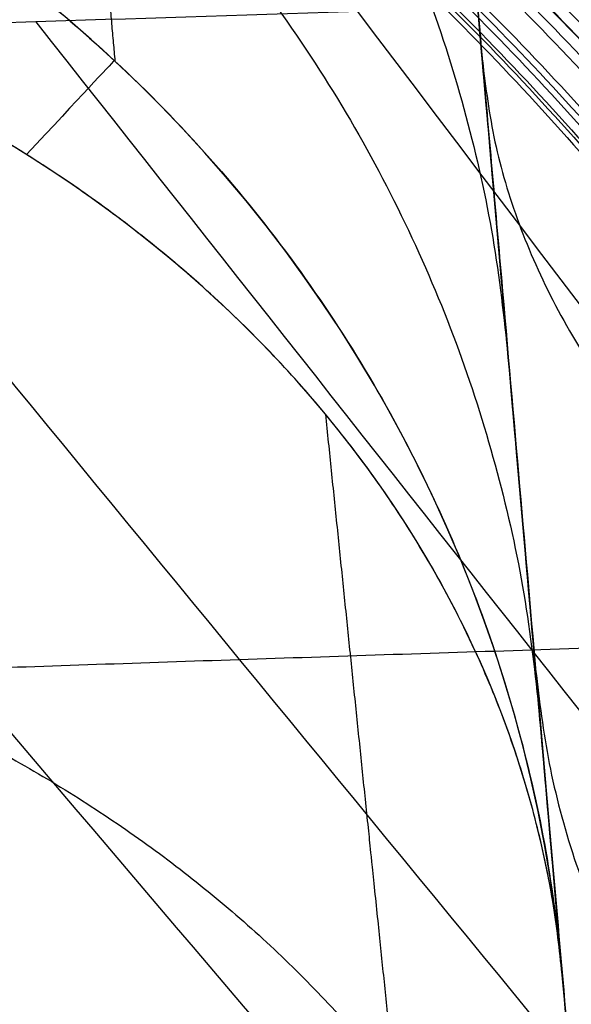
# Model space of a CAD drawing. Header units: millimetres. Extents: x -303 to 908, y -150 to 0.
# Tile 275 of 420: x 649.55 to 651.48, y -108.59 to -105.14. Entities that reach past the tile are written whole.
import ezdxf

# ---------------------------------------------------------------- set-up
doc = ezdxf.new("R2010")
doc.units = ezdxf.units.MM
doc.header["$MEASUREMENT"] = 0
doc.layers.add('IGES level 0', color=7, linetype='Continuous', true_color=0xfcfbff)

msp = doc.modelspace()

# ---------------------------------------------------------------- linework, layer by layer
at = {"layer": 'IGES level 0', "extrusion": (0.004594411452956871, -0.05251436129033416, 0.9986096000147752)}
msp.add_arc((634.5192942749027, -166.2904343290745, -22.66531063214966), 4.999999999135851, 359.9999998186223, 83.97752520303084, dxfattribs=at)
at = {"layer": 'IGES level 0', "extrusion": (0.04924486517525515, -0.5628713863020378, 0.8250762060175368)}
msp.add_arc((634.5192948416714, -153.7672663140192, 67.24471687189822), 4.999999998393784, 6.319991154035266e-09, 59.37307068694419, dxfattribs=at)
at = {"layer": 'IGES level 0', "extrusion": (0.7311703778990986, -0.6821948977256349, 6.12323399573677e-17)}
msp.add_arc((361.3709272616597, -31.39978998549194, 546.9973178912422), 5, 2.022373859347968, 24.61184048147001, dxfattribs=at)
at = {"layer": 'IGES level 0'}
msp.add_arc((646.473638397, -108.935061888, -31.39978998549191), 5.000000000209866, 5.000000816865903, 5.000010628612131, dxfattribs=at)
for points, weights, knots in [([(648.564999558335, -90.58212889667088, -145.7155832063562), (648.5744132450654, -90.6871690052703, -145.120877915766), (648.583819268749, -90.79208110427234, -144.5267135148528), (648.6026060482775, -91.00163653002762, -143.3381049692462), (648.6119881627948, -91.10628390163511, -142.7438152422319), (648.6400948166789, -91.41977019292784, -140.9610248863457), (648.6587811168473, -91.62816943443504, -139.7725103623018), (648.7146410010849, -92.25109923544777, -136.2071949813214), (648.7516211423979, -92.66342410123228, -133.8302493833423), (648.8614557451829, -93.88790505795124, -126.6996531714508), (648.9332234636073, -94.68778108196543, -121.9447206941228), (649.0723114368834, -96.23765285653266, -112.4302562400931), (649.1396350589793, -96.9876859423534, -107.6706378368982), (649.2362787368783, -98.0641956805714, -100.5248939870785), (649.2677670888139, -98.4149133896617, -98.14224160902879), (649.3291418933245, -99.09845741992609, -93.37470619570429), (649.3590316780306, -99.43132084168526, -90.98956452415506), (649.4460384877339, -100.4001973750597, -83.83384485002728), (649.5005143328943, -101.0067350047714, -79.06101496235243), (649.6013687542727, -102.1295436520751, -69.51049549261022), (649.647752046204, -102.6458670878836, -64.73259067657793), (649.7315669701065, -103.5787958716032, -55.17072614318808), (649.7690029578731, -103.9954497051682, -50.38652086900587), (649.8342344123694, -104.7214204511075, -40.81099489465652), (649.8620335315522, -105.0307779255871, -36.0194043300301), (649.88475266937, -105.2835953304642, -31.22346244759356)], [0.8682966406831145, 0.868318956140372, 0.8683415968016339, 0.8683867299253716, 0.8684093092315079, 0.868477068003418, 0.868522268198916, 0.868657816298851, 0.868748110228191, 0.8690177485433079, 0.8691958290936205, 0.869543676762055, 0.8697134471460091, 0.8699586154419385, 0.8700387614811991, 0.870195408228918, 0.8702719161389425, 0.870495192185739, 0.8706357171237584, 0.8708968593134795, 0.8710174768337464, 0.8712360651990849, 0.871334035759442, 0.8715051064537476, 0.871578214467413, 0.8716380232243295], [0.35341677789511, 0.35341677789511, 0.35341677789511, 0.35341677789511, 0.355228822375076, 0.355228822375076, 0.357040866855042, 0.357040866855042, 0.360664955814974, 0.360664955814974, 0.367913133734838, 0.367913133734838, 0.382409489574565, 0.382409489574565, 0.396905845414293, 0.396905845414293, 0.404154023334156, 0.404154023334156, 0.41140220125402, 0.41140220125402, 0.425898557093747, 0.425898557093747, 0.440394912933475, 0.440394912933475, 0.454891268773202, 0.454891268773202, 0.46938762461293, 0.46938762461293, 0.46938762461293, 0.46938762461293]), ([(650.6227796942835, -106.5211410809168, -30.00064280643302), (650.7038604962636, -107.3117039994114, -28.87714794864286), (650.784471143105, -108.0909032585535, -27.74643089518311), (650.9439335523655, -109.617812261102, -25.46925379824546), (651.0227909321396, -110.3655101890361, -24.32312368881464), (651.1003990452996, -111.0936839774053, -23.16504502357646)], [0.9343739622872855, 0.9355610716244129, 0.9368019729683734, 0.9393796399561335, 0.940717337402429, 0.9421018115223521], [-8.67361737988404e-19, -8.67361737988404e-19, -8.67361737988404e-19, -8.67361737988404e-19, 0.00418509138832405, 0.00418509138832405, 0.0083701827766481, 0.0083701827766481, 0.0083701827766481, 0.0083701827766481])]:
    msp.add_rational_spline(points, weights, degree=3, knots=knots, dxfattribs=at)
for points, knots in [([(651.454611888, -108.499283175, -31.399789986), (651.432427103, -108.245709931, -36.221721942), (651.405282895, -107.935450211, -41.038941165), (651.341590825, -107.20744652, -50.664448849), (651.305043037, -106.789703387, -55.472736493), (651.223222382, -105.854489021, -65.081023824), (651.177949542, -105.337018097, -69.881023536), (651.079519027, -104.211952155, -79.47353315), (651.026361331, -103.60435691, -84.266043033), (650.941462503, -102.633958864, -91.449904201), (650.912301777, -102.300650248, -93.84385575), (650.852428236, -101.61629254, -98.628259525), (650.821712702, -101.265212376, -101.018951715), (650.727456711, -100.187861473, -108.186939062), (650.661802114, -99.437425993, -112.960135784), (650.526180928, -97.887268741, -122.498170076), (650.456214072, -97.08754392, -127.263007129), (650.349137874, -95.863657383, -134.406141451), (650.313092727, -95.451659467, -136.786501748), (650.258645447, -94.82932421, -140.356306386), (650.240433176, -94.621156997, -141.54611879), (650.213039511, -94.308045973, -143.330691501), (650.203895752, -94.203532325, -143.925524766), (650.185586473, -93.994256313, -145.115149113), (650.176418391, -93.889464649, -145.709935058), (650.167247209, -93.78463756, -146.30471533)], [-0.46938762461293, -0.46938762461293, -0.46938762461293, -0.46938762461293, -0.454891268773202, -0.454891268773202, -0.440394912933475, -0.440394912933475, -0.425898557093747, -0.425898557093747, -0.41140220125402, -0.41140220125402, -0.404154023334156, -0.404154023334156, -0.396905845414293, -0.396905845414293, -0.382409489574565, -0.382409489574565, -0.367913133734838, -0.367913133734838, -0.360664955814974, -0.360664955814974, -0.357040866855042, -0.357040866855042, -0.355228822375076, -0.355228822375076, -0.35341677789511, -0.35341677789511, -0.35341677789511, -0.35341677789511]), ([(651.454611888, -108.499283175, -31.399789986), (651.365812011, -107.484295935, -50.700719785), (651.19599624, -105.543292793, -69.913754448), (650.743287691, -100.368810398, -108.217145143), (650.460702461, -97.138846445, -127.27321025), (650.167247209, -93.78463756, -146.30471533)], [0, 0, 0, 0, 0.5, 0.5, 1, 1, 1, 1]), ([(651.762608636, -112.01970212, -153.128152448), (651.754845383, -111.930967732, -154.142391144), (651.74029356, -111.764639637, -155.149823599), (651.697950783, -111.280659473, -157.127687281), (651.670160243, -110.963012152, -158.098096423), (651.601986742, -110.183785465, -159.979316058), (651.561604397, -109.722213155, -160.890109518), (651.469187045, -108.665877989, -162.630895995), (651.417152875, -108.071124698, -163.460873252), (651.302642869, -106.762269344, -165.020706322), (651.240168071, -106.048179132, -165.750548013), (651.106230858, -104.517269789, -167.093119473), (651.034769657, -103.700464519, -167.705837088), (650.884522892, -101.983136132, -168.799895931), (650.805738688, -101.082628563, -169.281227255), (650.64267966, -99.218855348, -170.101307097), (650.558406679, -98.255610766, -170.440047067), (650.472368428, -97.27218906, -170.703554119)], [3.22885911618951, 3.22885911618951, 3.22885911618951, 3.22885911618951, 3.38157542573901, 3.38157542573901, 3.53429173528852, 3.53429173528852, 3.68700804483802, 3.68700804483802, 3.83972435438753, 3.83972435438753, 3.99244066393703, 3.99244066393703, 4.14515697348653, 4.14515697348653, 4.29787328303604, 4.29787328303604, 4.45058959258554, 4.45058959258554, 4.45058959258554, 4.45058959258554]), ([(677.043100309, -104.641506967, 40.403752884), (673.057850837, -104.655810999, 40.409489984), (669.024784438, -104.697399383, 39.819860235), (663.266318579, -104.792556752, 38.077166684), (661.374062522, -104.8299123, 37.347320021), (657.761015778, -104.911362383, 35.637263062), (656.030319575, -104.955527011, 34.656051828), (652.719500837, -105.048106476, 32.442950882), (651.128940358, -105.096817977, 31.201885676), (648.155995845, -105.194083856, 28.500653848), (646.784927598, -105.242175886, 27.054074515), (643.008410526, -105.380714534, 22.434241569), (640.919668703, -105.466151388, 18.925367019), (638.660853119, -105.561515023, 13.398526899), (638.045294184, -105.588220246, 11.504920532), (637.094253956, -105.629847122, 7.613045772), (636.762110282, -105.644651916, 5.613248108), (636.40285396, -105.660676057, 1.640882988), (636.370806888, -105.662108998, -0.348298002), (636.602856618, -105.651749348, -4.332676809), (636.871353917, -105.639743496, -6.344015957), (638.108990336, -105.585255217, -12.218687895), (639.503502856, -105.524274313, -15.972592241), (643.395841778, -105.366914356, -23.014035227), (645.8140176, -105.273812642, -26.171805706), (648.701780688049, -105.1766632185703, -28.96877756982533)], [3.33660848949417, 3.33660848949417, 3.33660848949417, 3.33660848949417, 3.461608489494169, 3.461608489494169, 3.524108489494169, 3.524108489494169, 3.586608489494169, 3.586608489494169, 3.649108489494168, 3.649108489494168, 3.711608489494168, 3.711608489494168, 3.83660848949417, 3.83660848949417, 3.89910848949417, 3.89910848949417, 3.96160848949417, 3.96160848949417, 4.02410848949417, 4.02410848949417, 4.08660848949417, 4.08660848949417, 4.21160848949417, 4.21160848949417, 4.33660848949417, 4.33660848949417, 4.33660848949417, 4.33660848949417]), ([(677.043100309, -104.641506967, 40.403752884), (673.057850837, -104.655810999, 40.409489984), (669.024784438, -104.697399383, 39.819860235), (663.266318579, -104.792556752, 38.077166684), (661.374062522, -104.8299123, 37.347320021), (657.761015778, -104.911362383, 35.637263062), (656.030319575, -104.955527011, 34.656051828), (652.719500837, -105.048106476, 32.442950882), (651.128940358, -105.096817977, 31.201885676), (648.155995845, -105.194083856, 28.500653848), (646.784927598, -105.242175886, 27.054074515), (643.008410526, -105.380714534, 22.434241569), (640.919668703, -105.466151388, 18.925367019), (638.660853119, -105.561515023, 13.398526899), (638.045294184, -105.588220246, 11.504920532), (637.094253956, -105.629847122, 7.613045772), (636.762110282, -105.644651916, 5.613248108), (636.40285396, -105.660676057, 1.640882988), (636.370806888, -105.662108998, -0.348298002), (636.602856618, -105.651749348, -4.332676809), (636.871353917, -105.639743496, -6.344015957), (638.108990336, -105.585255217, -12.218687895), (639.503502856, -105.524274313, -15.972592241), (643.395841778, -105.366914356, -23.014035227), (645.8140176, -105.273812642, -26.171805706), (648.701780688, -105.176663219, -28.968777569)], [1, 1, 1, 1, 1.124999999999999, 1.124999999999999, 1.187499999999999, 1.187499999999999, 1.249999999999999, 1.249999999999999, 1.312499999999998, 1.312499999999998, 1.374999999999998, 1.374999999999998, 1.5, 1.5, 1.5625, 1.5625, 1.625, 1.625, 1.6875, 1.6875, 1.75, 1.75, 1.875, 1.875, 2, 2, 2, 2]), ([(649.0248811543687, -107.4252138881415, -25.7134915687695), (648.9832975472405, -107.4266628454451, -25.66864341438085), (648.9418129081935, -107.4281109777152, -25.62368447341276), (648.900427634, -107.429558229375, -25.57861488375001), (648.5813215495, -107.440717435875, -25.23110044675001), (648.2679491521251, -107.45183044, -24.876807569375), (647.9606505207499, -107.462867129, -24.5159438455), (647.8838258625, -107.4656263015, -24.425727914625), (647.807378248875, -107.468380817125, -24.335098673), (647.7313108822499, -107.471130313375, -24.244057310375), (647.6552435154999, -107.4738798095, -24.1530159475), (647.5794649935, -107.476627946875, -24.061453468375), (647.504037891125, -107.479371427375, -23.969429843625), (647.3531836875, -107.484858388, -23.78538259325), (647.2040164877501, -107.490316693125, -23.599848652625), (647.05662892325, -107.495742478, -23.41296091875), (646.909241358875, -107.5011682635, -23.2260731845), (646.76363374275, -107.506561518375, -23.037832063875), (646.6199093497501, -107.511915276, -22.848360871), (646.548047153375, -107.51459215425, -22.75362527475), (646.4766113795, -107.517260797, -22.65851789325), (646.405858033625, -107.519910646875, -22.563393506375), (646.33510468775, -107.52256049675, -22.46826911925), (646.264820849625, -107.5252002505, -22.3728454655), (646.1950093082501, -107.527829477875, -22.277127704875), (645.91576314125, -107.538346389, -21.894256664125), (645.644072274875, -107.548695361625, -21.506681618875), (645.380126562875, -107.5588452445, -21.114719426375), (645.31414013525, -107.561382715, -21.01672887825), (645.2488039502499, -107.563901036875, -20.918719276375), (645.1838547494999, -107.566410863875, -20.82030019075), (645.11890554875, -107.5689206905, -20.72188110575), (645.054427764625, -107.571418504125, -20.623177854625), (644.9904228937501, -107.573903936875, -20.524193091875), (644.862413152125, -107.578874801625, -20.326223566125), (644.736295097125, -107.58379613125, -20.127127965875), (644.6120803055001, -107.588665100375, -19.926927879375), (644.36365072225, -107.5984030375, -19.526527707), (644.122834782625, -107.607931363, -19.12170920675), (643.88971834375, -107.617229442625, -18.712650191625), (643.6566019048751, -107.626527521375, -18.303591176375), (643.4312252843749, -107.63559396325, -17.890385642), (643.213439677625, -107.644419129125, -17.472726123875), (642.995654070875, -107.6532442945, -17.055066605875), (642.785520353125, -107.661825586, -16.633048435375), (642.58317077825, -107.670144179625, -16.206845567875), (642.380821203, -107.678462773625, -15.780642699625), (642.186255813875, -107.6865186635, -15.350255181), (641.9996006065, -107.69429495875, -14.915862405), (641.952936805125, -107.696239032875, -14.807264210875), (641.9067673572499, -107.698165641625, -14.698415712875), (641.8610941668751, -107.70007454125, -14.589319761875), (641.8154209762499, -107.70198344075, -14.480223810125), (641.770107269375, -107.703880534, -14.370542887), (641.725338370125, -107.7057570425, -14.26070960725), (641.6358005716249, -107.709510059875, -14.041043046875), (641.548240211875, -107.71319024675, -13.82029445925), (641.462676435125, -107.716796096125, -13.59848808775), (641.37711265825, -107.720401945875, -13.376681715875), (641.293545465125, -107.723933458, -13.1538175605), (641.2119937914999, -107.727389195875, -12.9299201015), (641.130442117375, -107.730844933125, -12.7060226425), (641.050770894, -107.734230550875, -12.48068792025), (640.9733346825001, -107.737528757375, -12.25487755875), (640.895898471, -107.740826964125, -12.029067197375), (640.8206165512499, -107.744041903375, -11.80257567), (640.7475237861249, -107.747170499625, -11.57551084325), (640.67443102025, -107.750299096, -11.348446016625), (640.603436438, -107.753344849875, -11.12047347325), (640.53495049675, -107.75628769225, -10.89302036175), (640.261006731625, -107.768059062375, -9.983207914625), (640.022224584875, -107.778428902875, -9.066219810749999), (639.818530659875, -107.7873168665, -8.14360896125), (639.716683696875, -107.791760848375, -7.682303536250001), (639.6236283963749, -107.795834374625, -7.219748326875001), (639.5392494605, -107.799537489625, -6.755613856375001), (639.4548705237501, -107.803240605, -6.291479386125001), (639.37918191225, -107.80657187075, -5.825751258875), (639.3122330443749, -107.809522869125, -5.358606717), (639.245284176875, -107.812473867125, -4.891462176), (639.1870750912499, -107.81504459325, -4.422901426), (639.137638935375, -107.817230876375, -3.95310492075), (639.088202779, -107.8194171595, -3.483308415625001), (639.0475246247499, -107.8212213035, -3.012384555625), (639.015654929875, -107.82263572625, -2.539672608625), (638.983785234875, -107.824050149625, -2.0669606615), (638.9607544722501, -107.825072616, -1.592667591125), (638.9466918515, -107.8256957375, -1.116918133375), (638.939660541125, -107.826007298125, -0.8790434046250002), (638.9348707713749, -107.826219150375, -0.6408046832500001), (638.9323356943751, -107.826331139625, -0.4022178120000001), (638.9298006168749, -107.8264431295, -0.163630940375), (638.929518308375, -107.826455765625, 0.075520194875), (638.9315094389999, -107.826367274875, 0.314594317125), (638.9394739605, -107.826013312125, 1.27089080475), (638.98372947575, -107.824045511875, 2.222602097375), (639.063255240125, -107.82052330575, 3.167546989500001), (639.10301812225, -107.81876220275, 3.640019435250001), (639.15156769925, -107.816613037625, 4.1105107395), (639.208854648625, -107.814083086, 4.579561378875), (639.2661415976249, -107.811553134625, 5.048612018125), (639.3321837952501, -107.808640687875, 5.51621437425), (639.40692833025, -107.8053520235, 5.982185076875), (639.481672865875, -107.802063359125, 6.448155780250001), (639.5651196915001, -107.798398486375, 6.912494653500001), (639.6572012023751, -107.794367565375, 7.375022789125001), (639.74928271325, -107.790336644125, 7.837550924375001), (639.8501542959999, -107.7859308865, 8.298958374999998), (639.959697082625, -107.781163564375, 8.758480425), (640.0692398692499, -107.776396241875, 9.218002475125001), (640.187480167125, -107.77126653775, 9.67579440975), (640.31438587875, -107.765786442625, 10.131635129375), (640.37783873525, -107.763046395, 10.359555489), (640.4434578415, -107.7602187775, 10.5869880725), (640.5112385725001, -107.75730525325, 10.813905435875), (640.5281837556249, -107.756576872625, 10.870634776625), (640.5452640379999, -107.755843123, 10.927331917), (640.562479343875, -107.755104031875, 10.9839964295), (640.579694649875, -107.75436494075, 11.0406609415), (640.5969968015, -107.753622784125, 11.0971387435), (640.6145624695, -107.752869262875, 11.15399584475), (640.6496938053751, -107.751362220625, 11.267710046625), (640.685378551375, -107.749832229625, 11.381285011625), (640.721610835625, -107.748280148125, 11.49471120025), (641.011469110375, -107.73586349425, 12.4021207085), (641.3362345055, -107.722069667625, 13.300082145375), (641.693800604, -107.70707904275, 14.1830690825), (641.738496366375, -107.70520521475, 14.29344244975), (641.783706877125, -107.7033121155, 14.403581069), (641.8294300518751, -107.70139959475, 14.513473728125), (641.852291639, -107.700443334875, 14.568420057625), (641.87537139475, -107.699478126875, 14.62351844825), (641.8983843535, -107.698516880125, 14.678091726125), (641.9213973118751, -107.697555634, 14.732665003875), (641.944533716, -107.696590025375, 14.7871744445), (641.9677933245, -107.695620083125, 14.84161970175), (642.0608317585, -107.691740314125, 15.059400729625), (642.155841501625, -107.687791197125, 15.2761547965), (642.2528068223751, -107.68377464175, 15.491859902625), (642.446737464, -107.675741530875, 15.92327011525), (642.648490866, -107.667438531, 16.3504841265), (642.857935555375, -107.658882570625, 16.773329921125), (643.067380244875, -107.6503266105, 17.1961757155), (643.2845161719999, -107.641517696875, 17.614653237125), (643.509204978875, -107.632474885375, 18.028596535), (643.621549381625, -107.627953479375, 18.23556818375), (643.7356824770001, -107.623378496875, 18.44123838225), (643.8517914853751, -107.618743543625, 18.64594891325), (643.96790049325, -107.614108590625, 18.850659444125), (644.085920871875, -107.609416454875, 19.0542906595), (644.20584336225, -107.6046694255, 19.256822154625), (644.4456883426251, -107.595175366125, 19.66188514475), (644.693142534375, -107.585461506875, 20.0625486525), (644.9481221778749, -107.575548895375, 20.458655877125), (645.203101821, -107.56563628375, 20.854763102), (645.4655202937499, -107.555529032, 21.246210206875), (645.735738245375, -107.545230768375, 21.633433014), (646.27617414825, -107.524634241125, 22.407878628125), (646.847479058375, -107.503285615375, 23.164840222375), (647.44919551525, -107.481367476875, 23.902366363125), (647.599624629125, -107.47588794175, 24.0867478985), (647.75204489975, -107.470369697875, 24.270015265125), (647.9058088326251, -107.464839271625, 24.451407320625), (648.0595727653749, -107.45930884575, 24.632799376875), (648.2148152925, -107.453760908, 24.8124815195), (648.371514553, -107.448198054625, 24.99045080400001), (648.6849130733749, -107.4370723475, 25.346389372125), (649.004139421, -107.425886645, 25.69547506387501), (649.3290063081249, -107.414665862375, 26.03770011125), (649.653873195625, -107.403445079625, 26.379925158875), (649.98425644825, -107.39219401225, 26.715171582), (650.320361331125, -107.380927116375, 27.04384147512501), (650.6564662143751, -107.36966022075, 27.372511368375), (650.998360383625, -107.35837368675, 27.69464371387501), (651.3459046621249, -107.3470906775, 28.01014051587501), (651.693448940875, -107.33580766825, 28.32563731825), (652.046643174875, -107.324528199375, 28.634498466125), (652.4053398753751, -107.31327846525, 28.93663898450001), (652.764036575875, -107.30202873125, 29.23877950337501), (653.1281797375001, -107.290811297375, 29.534173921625), (653.49812007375, -107.27963542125, 29.82307706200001), (654.2380007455, -107.2572836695, 30.400883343), (655.0005900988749, -107.235110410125, 30.95226664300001), (655.784973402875, -107.213333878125, 31.47612757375), (655.883021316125, -107.21061181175, 31.541610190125), (655.981353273, -107.207897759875, 31.60662904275), (656.080334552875, -107.2051809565, 31.671412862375), (656.17931583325, -107.20246415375, 31.73619668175), (656.2786431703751, -107.199753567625, 31.800543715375), (656.3783056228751, -107.197049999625, 31.864447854), (656.5776305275, -107.191642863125, 31.9922561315), (656.7782957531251, -107.1862638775, 32.11829326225), (656.980214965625, -107.18091846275, 32.242504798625), (657.1821341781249, -107.175573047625, 32.366716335), (657.385307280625, -107.17026120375, 32.489102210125), (657.5896507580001, -107.164987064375, 32.6096014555), (657.6918224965, -107.1623499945, 32.669851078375), (657.79397987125, -107.1597309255, 32.729451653), (657.89645692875, -107.157120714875, 32.78860278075), (657.998933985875, -107.154510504, 32.847753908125), (658.1016195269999, -107.1519122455, 32.9063896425), (658.204510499, -107.149326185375, 32.9645097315), (658.6160743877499, -107.138981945, 33.196990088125), (659.031164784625, -107.128825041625, 33.421318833), (659.448511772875, -107.118905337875, 33.63701180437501), (659.8658587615, -107.108985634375, 33.85270477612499), (660.2866497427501, -107.0992745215, 34.060423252), (660.7106836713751, -107.0897907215, 34.26011806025), (661.134717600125, -107.080306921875, 34.459812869), (661.561994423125, -107.0710504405, 34.65148400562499), (661.992312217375, -107.06204104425, 34.835089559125), (662.42263001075, -107.053031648, 35.018695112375), (662.8558409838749, -107.044272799, 35.194181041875), (663.2922799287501, -107.035773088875, 35.3617160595), (664.1651578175, -107.01877366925, 35.69678609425), (665.0507817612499, -107.002810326, 35.99992083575), (665.947867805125, -106.988036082, 36.270540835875), (666.1721393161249, -106.984342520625, 36.3381958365), (666.397544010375, -106.980715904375, 36.403938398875), (666.6236133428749, -106.97716619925, 36.46760970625), (666.84968267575, -106.973616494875, 36.531281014), (667.0765127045, -106.970142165, 36.5929143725), (667.3040616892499, -106.96674596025, 36.65249271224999), (667.5316106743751, -106.963349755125, 36.712071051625), (667.7596571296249, -106.96003515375, 36.76954634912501), (667.9890646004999, -106.956790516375, 36.82510112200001), (668.2184720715, -106.95354587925, 36.88065589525), (668.448634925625, -106.950380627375, 36.9341337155), (668.6793975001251, -106.947299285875, 36.985502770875), (668.9101600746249, -106.94421794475, 37.036871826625), (669.141522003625, -106.941220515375, 37.08613202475), (669.3733282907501, -106.938309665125, 37.13323973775), (669.4892314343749, -106.936854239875, 37.15679359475), (669.605410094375, -106.935418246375, 37.179840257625), (669.7212960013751, -106.9340091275, 37.20226910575), (669.837181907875, -106.932600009, 37.22469795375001), (669.953094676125, -106.931213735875, 37.24657607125), (670.06903238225, -106.92985032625, 37.2679047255), (670.5327832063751, -106.92439668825, 37.353219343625), (670.9969330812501, -106.91930858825, 37.42974065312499), (671.46135769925, -106.914589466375, 37.49756504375), (671.9257823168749, -106.909870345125, 37.56538943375), (672.390562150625, -106.905519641, 37.624534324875), (672.855648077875, -106.901539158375, 37.67507584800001), (673.3207340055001, -106.89755867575, 37.725617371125), (673.7859504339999, -106.89395066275, 37.767549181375), (674.251723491, -106.890713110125, 37.800957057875), (675.1832695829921, -106.8842380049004, 37.86777280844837), (676.116610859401, -106.879243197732, 37.90038987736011), (677.0505960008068, -106.8757515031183, 37.89883164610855)], [0.1599272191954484, 0.1599272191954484, 0.1599272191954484, 0.1599272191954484, 0.160111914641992, 0.160111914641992, 0.160111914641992, 0.161536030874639, 0.161536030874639, 0.161536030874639, 0.161892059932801, 0.161892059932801, 0.161892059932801, 0.162248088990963, 0.162248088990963, 0.162248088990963, 0.162960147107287, 0.162960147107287, 0.162960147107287, 0.163672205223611, 0.163672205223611, 0.163672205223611, 0.164028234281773, 0.164028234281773, 0.164028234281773, 0.164384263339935, 0.164384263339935, 0.164384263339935, 0.165808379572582, 0.165808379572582, 0.165808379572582, 0.166164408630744, 0.166164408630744, 0.166164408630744, 0.166520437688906, 0.166520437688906, 0.166520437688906, 0.16723249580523, 0.16723249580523, 0.16723249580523, 0.168656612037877, 0.168656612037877, 0.168656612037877, 0.170080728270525, 0.170080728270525, 0.170080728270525, 0.171504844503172, 0.171504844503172, 0.171504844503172, 0.17292896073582, 0.17292896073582, 0.17292896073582, 0.173284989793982, 0.173284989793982, 0.173284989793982, 0.173641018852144, 0.173641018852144, 0.173641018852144, 0.174353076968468, 0.174353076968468, 0.174353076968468, 0.175065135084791, 0.175065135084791, 0.175065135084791, 0.175777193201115, 0.175777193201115, 0.175777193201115, 0.176489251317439, 0.176489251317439, 0.176489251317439, 0.177201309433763, 0.177201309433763, 0.177201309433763, 0.180049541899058, 0.180049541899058, 0.180049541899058, 0.181473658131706, 0.181473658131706, 0.181473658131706, 0.182897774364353, 0.182897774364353, 0.182897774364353, 0.184321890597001, 0.184321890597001, 0.184321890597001, 0.185746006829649, 0.185746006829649, 0.185746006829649, 0.187170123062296, 0.187170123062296, 0.187170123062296, 0.18788218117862, 0.18788218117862, 0.18788218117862, 0.188594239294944, 0.188594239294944, 0.188594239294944, 0.191442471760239, 0.191442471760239, 0.191442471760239, 0.192866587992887, 0.192866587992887, 0.192866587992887, 0.194290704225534, 0.194290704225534, 0.194290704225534, 0.195714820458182, 0.195714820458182, 0.195714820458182, 0.197138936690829, 0.197138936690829, 0.197138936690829, 0.198563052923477, 0.198563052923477, 0.198563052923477, 0.199275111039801, 0.199275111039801, 0.199275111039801, 0.199453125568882, 0.199453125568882, 0.199453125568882, 0.199631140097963, 0.199631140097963, 0.199631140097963, 0.199987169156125, 0.199987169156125, 0.199987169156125, 0.20283540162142, 0.20283540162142, 0.20283540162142, 0.203191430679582, 0.203191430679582, 0.203191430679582, 0.203369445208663, 0.203369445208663, 0.203369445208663, 0.203547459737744, 0.203547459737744, 0.203547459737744, 0.204259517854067, 0.204259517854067, 0.204259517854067, 0.205683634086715, 0.205683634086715, 0.205683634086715, 0.207107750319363, 0.207107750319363, 0.207107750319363, 0.207819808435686, 0.207819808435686, 0.207819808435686, 0.20853186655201, 0.20853186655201, 0.20853186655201, 0.209955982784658, 0.209955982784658, 0.209955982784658, 0.211380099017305, 0.211380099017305, 0.211380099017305, 0.214228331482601, 0.214228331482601, 0.214228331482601, 0.214940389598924, 0.214940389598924, 0.214940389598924, 0.215652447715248, 0.215652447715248, 0.215652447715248, 0.217076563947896, 0.217076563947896, 0.217076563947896, 0.218500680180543, 0.218500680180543, 0.218500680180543, 0.219924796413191, 0.219924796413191, 0.219924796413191, 0.221348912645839, 0.221348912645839, 0.221348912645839, 0.222773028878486, 0.222773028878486, 0.222773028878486, 0.225621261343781, 0.225621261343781, 0.225621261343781, 0.225977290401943, 0.225977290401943, 0.225977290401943, 0.226333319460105, 0.226333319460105, 0.226333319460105, 0.227045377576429, 0.227045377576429, 0.227045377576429, 0.227757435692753, 0.227757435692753, 0.227757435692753, 0.228113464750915, 0.228113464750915, 0.228113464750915, 0.228469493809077, 0.228469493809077, 0.228469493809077, 0.229893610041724, 0.229893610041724, 0.229893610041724, 0.231317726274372, 0.231317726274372, 0.231317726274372, 0.23274184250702, 0.23274184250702, 0.23274184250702, 0.234165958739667, 0.234165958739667, 0.234165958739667, 0.237014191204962, 0.237014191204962, 0.237014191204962, 0.237726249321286, 0.237726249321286, 0.237726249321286, 0.23843830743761, 0.23843830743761, 0.23843830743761, 0.239150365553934, 0.239150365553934, 0.239150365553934, 0.239862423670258, 0.239862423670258, 0.239862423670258, 0.240574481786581, 0.240574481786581, 0.240574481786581, 0.240930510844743, 0.240930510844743, 0.240930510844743, 0.241286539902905, 0.241286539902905, 0.241286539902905, 0.242710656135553, 0.242710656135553, 0.242710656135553, 0.2441347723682, 0.2441347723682, 0.2441347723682, 0.245558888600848, 0.245558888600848, 0.245558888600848, 0.248407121, 0.248407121, 0.248407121, 0.248407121]), ([(651.851278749, -113.033206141, -24.375107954), (651.788254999, -112.312841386, -25.568836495), (651.723418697, -111.571759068, -26.749096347), (651.590959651, -110.057745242, -29.088897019), (651.523332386, -109.284762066, -30.248408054), (651.454611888, -108.499283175, -31.399789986)], [-0.0083701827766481, -0.0083701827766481, -0.0083701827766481, -0.0083701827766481, -0.00418509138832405, -0.00418509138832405, 8.67361737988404e-19, 8.67361737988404e-19, 8.67361737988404e-19, 8.67361737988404e-19])]:
    msp.add_open_spline(points, degree=3, knots=knots, dxfattribs=at)
for points, weights, degree in [([(650.472368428, -97.27218906, -170.703554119), (651.2072578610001, -105.672013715, -168.452827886), (651.696299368, -111.26178372, -161.791199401), (651.762608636, -112.01970212, -153.128152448)], [1, 0.879434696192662, 0.879434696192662, 1], 3), ([(646.359167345, -101.7819054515, -59.79319571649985), (650.8725688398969, -101.8465006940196, -59.83791751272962), (651.2641327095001, -106.322096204, -60.27688015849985)], [0.9999999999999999, 0.7422535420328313, 0.9999999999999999], 2), ([(646.476402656, -103.0221276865, -45.47521361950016), (650.9818264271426, -103.0953206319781, -45.5105618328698), (651.3734368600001, -107.5714483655, -45.85169500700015)], [0.9999999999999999, 0.7428391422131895, 0.9999999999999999], 2), ([(646.563463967, -103.942745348, -31.137669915), (651.0629350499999, -104.022396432, -31.162559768), (651.454611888, -108.499283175, -31.399789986)], [1, 0.743276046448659, 1], 2), ([(651.2744125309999, -104.586206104, 6.198389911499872), (654.6454228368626, -107.5773174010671, 5.410716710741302), (654.6583808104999, -112.152020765, 5.463703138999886)], [1, 0.9093506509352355, 1], 2), ([(651.3493139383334, -104.5820612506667, -6.49884739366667), (654.7105286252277, -107.5731112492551, -5.672981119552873), (654.7247244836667, -112.1472724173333, -5.728184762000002)], [0.9999999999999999, 0.9093682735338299, 0.9999999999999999], 2), ([(650.5323610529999, -104.627916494, -0.1542918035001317), (654.0003940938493, -107.6196563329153, -0.1346473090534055), (654.0004018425, -112.1998467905, -0.135957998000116)], [1, 0.9091730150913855, 1], 2), ([(650.5558299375, -104.626581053, 1.120227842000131), (654.0207936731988, -107.6183005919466, 0.9778434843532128), (654.0212259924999, -112.198314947, 0.987899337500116)], [1, 0.9091787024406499, 1], 2), ([(650.5708087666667, -104.625758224, -1.428406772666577), (654.0338187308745, -107.6174650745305, -1.246869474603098), (654.0345234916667, -112.1973709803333, -1.259717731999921)], [0.9999999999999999, 0.909182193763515, 0.9999999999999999], 2), ([(650.6133166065, -104.623332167, -2.065430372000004), (654.0707684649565, -107.6150019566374, -1.802966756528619), (654.072245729, -112.1945871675, -1.821560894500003)], [1, 0.9091925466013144, 1], 2), ([(650.6414192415, -104.6217316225, 2.394883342), (654.0951901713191, -107.6133775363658, 2.090489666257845), (654.0971602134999, -112.192752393, 2.111854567)], [0.9999999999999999, 0.9091993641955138, 0.9999999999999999], 2), ([(650.6714826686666, -104.6200303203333, -2.702926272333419), (654.1213201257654, -107.6116506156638, -2.359362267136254), (654.1238223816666, -112.1908015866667, -2.383379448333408)], [1, 0.9092066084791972, 1], 2), ([(650.7898061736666, -104.613357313, 3.670014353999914), (654.2241716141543, -107.6048767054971, 3.203546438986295), (654.2287704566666, -112.1831490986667, 3.235908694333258)], [1, 0.9092350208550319, 1], 2), ([(650.8350812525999, -104.6108113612, -3.977427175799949), (654.2635306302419, -107.6022920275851, -3.471918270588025), (654.2689340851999, -112.1802288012, -3.506942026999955)], [0.9999999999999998, 0.9092458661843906, 0.9999999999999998], 2), ([(650.8859474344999, -104.6079466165, -4.296071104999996), (654.30774764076, -107.5993839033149, -3.750086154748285), (654.314047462, -112.176943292, -3.787816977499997)], [1, 0.909258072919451, 1], 2), ([(650.8878690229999, -104.607837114, 4.307633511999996), (654.3094161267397, -107.5992728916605, 3.760169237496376), (654.315745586, -112.1768181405, 3.797973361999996)], [1, 0.9092585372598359, 1], 2), ([(650.9408121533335, -104.6048597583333, -4.614540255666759), (654.3554385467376, -107.5962505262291, -4.028091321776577), (654.362695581, -112.1734037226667, -4.068470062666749)], [0.9999999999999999, 0.90927122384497, 0.9999999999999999], 2), ([(651.0016490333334, -104.6014445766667, 4.943041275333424), (654.4083179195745, -107.5927842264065, 4.314837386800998), (654.4166221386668, -112.1694888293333, 4.35787154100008)], [0.9999999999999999, 0.9092857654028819, 0.9999999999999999], 2), ([(651.0619950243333, -104.5980657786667, -5.247928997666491), (654.4607688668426, -107.5893551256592, -4.580961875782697), (654.4700995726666, -112.1656165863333, -4.626401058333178)], [1, 0.9093001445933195, 1], 2), ([(651.454611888, -108.499283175, -31.399789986), (651.249639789, -106.156441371, -29.789257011), (648.701780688, -105.176663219, -28.968777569)], [1, 0.868747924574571, 1], 2), ([(651.1731994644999, -105.2827244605, -166.421833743), (651.4438800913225, -108.3766181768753, -169.9767469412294), (656.1541729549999, -108.143674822, -170.18103278)], [1, 0.7271402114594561, 1], 2), ([(651.359897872, -107.416697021, -164.240789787), (651.671639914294, -110.9799248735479, -167.2535784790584), (656.3408713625, -110.8111405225, -167.4547278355)], [1, 0.7303304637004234, 1], 2), ([(649.0343079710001, -107.489182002, -25.618636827), (651.4561564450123, -108.5169375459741, -26.4207700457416), (651.6571891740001, -110.814752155, -27.918996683)], [1, 0.876181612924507, 1], 2)]:
    msp.add_rational_spline(points, weights, degree=degree, dxfattribs=at)
for points, degree in [([(652.1135399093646, -116.0308649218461, -107.2803516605), (651.426147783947, -108.1739369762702, -107.2803516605), (650.7387556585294, -100.3170090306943, -107.2803516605)], 2), ([(650.7348601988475, -105.1103035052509, 30.80858716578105), (651.8498148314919, -106.5811511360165, 29.5584683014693), (652.9654115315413, -108.0519742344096, 28.30888930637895), (654.0820583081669, -109.5227539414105, 27.06018941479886)], 3), ([(649.6070451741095, -105.1466104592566, 29.81904602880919), (650.7688407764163, -106.6172797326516, 28.6097826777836), (651.9312585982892, -108.087924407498, 27.40108314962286), (653.09469347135, -109.558525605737, 26.19330126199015)], 3), ([(648.5156439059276, -105.1829366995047, 28.78733792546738), (649.722685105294, -106.6534241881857, 27.62060291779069), (650.9303249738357, -108.1238872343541, 26.45445228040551), (652.1389428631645, -109.5943071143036, 25.2892522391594)], 3), ([(647.4609450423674, -105.2191480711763, 27.71344486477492), (648.7116303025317, -106.6894517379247, 26.59090499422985), (649.9628872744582, -108.1597313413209, 25.46896631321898), (651.2150777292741, -109.6299684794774, 24.34800510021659)], 3), ([(645.9474260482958, -105.2729818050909, 26.02107160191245), (647.2605606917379, -106.7430016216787, 24.96800990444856), (648.5742207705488, -108.2129984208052, 23.915566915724), (649.8887381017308, -109.6829546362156, 22.86412913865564)], 3), ([(646.4426185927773, -105.2551287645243, 26.59607846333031), (647.7353373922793, -106.7252441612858, 25.51942494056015), (649.028597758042, -108.1953361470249, 24.44338536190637), (650.3227419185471, -109.6653868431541, 23.36834349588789)], 3), ([(651.851278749, -113.033206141, -24.375107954), (651.725231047, -111.592474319, -26.762568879), (651.592052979, -110.070242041, -29.097024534), (651.454611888, -108.499283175, -31.399789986)], 3)]:
    msp.add_open_spline(points, degree=degree, dxfattribs=at)

doc.saveas('drawing.dxf')
